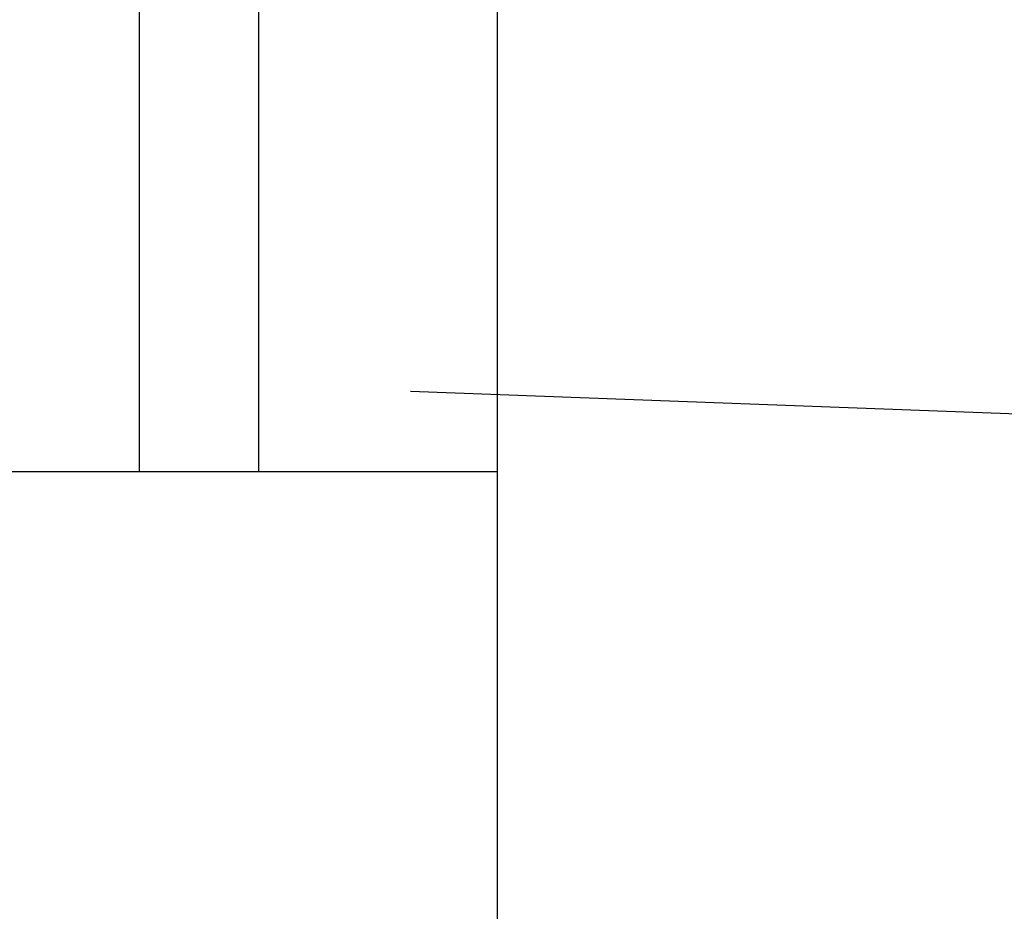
# Model space of a CAD drawing. Extents: x 40.7 to 137.4, y -250.8 to -221.5.
# Tile 277 of 320: x 122.693 to 122.941, y -238.358 to -238.134. Entities that reach past the tile are written whole.
import ezdxf

# ---------------------------------------------------------------- set-up
doc = ezdxf.new("R2010")
doc.units = 0
doc.header["$MEASUREMENT"] = 0
doc.linetypes.add('DASHDOT2', pattern=[0.5, 0.25, -0.125, 0, -0.125])
doc.layers.add('AC-FRIGORÍFICA', color=20, linetype='DASHDOT2')
doc.layers.add('paredes1', color=8, linetype='CONTINUOUS')

msp = doc.modelspace()

# ---------------------------------------------------------------- linework, layer by layer
at = {"layer": 'AC-FRIGORÍFICA'}
msp.add_line((104.80407, -237.55633), (123.13214, -238.23993), dxfattribs=at)
at = {"layer": 'paredes1', "ltscale": 10}
for p, q in [((122.72332, -234.93745), (122.72332, -238.24745)), ((122.75332, -234.93745), (122.75332, -238.24745))]:
    msp.add_line(p, q, dxfattribs=at)
at = {"layer": 'paredes1'}
for p, q in [((122.81332, -234.93745), (122.81332, -238.59745)), ((122.66332, -238.24745), (122.81332, -238.24745))]:
    msp.add_line(p, q, dxfattribs=at)

doc.saveas('drawing.dxf')
